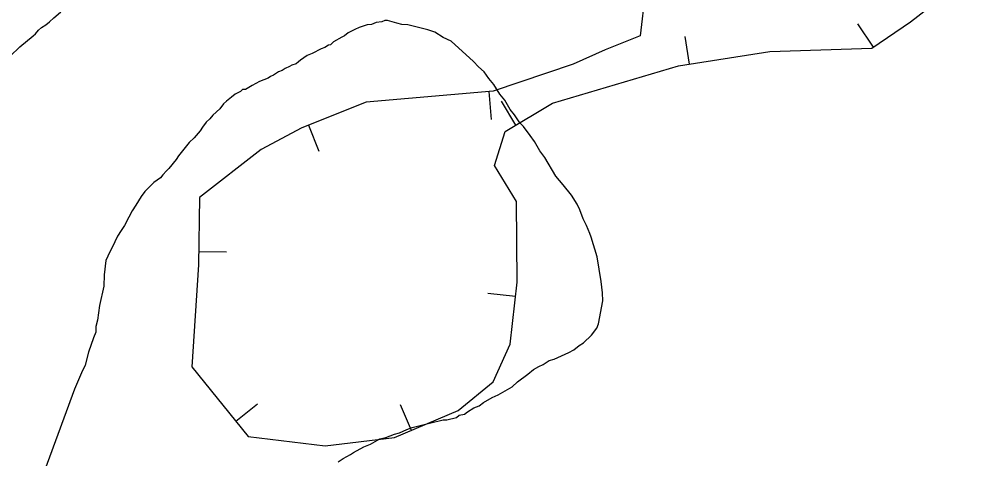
# Model space of a CAD drawing. Extents: x 3250478 to 3288318, y 788638 to 816472.
# Drawn here: x 3273689 to 3274550, y 797739 to 798134 of the extents above; entities that cross this region are included whole.
import ezdxf

# ---------------------------------------------------------------- set-up
doc = ezdxf.new("R2010")
doc.units = 0
doc.layers.add('V-BORW-LINE', color=7, linetype='Continuous')
doc.layers.add('V-SITE-VEGE', color=7, linetype='Continuous')

msp = doc.modelspace()

# ---------------------------------------------------------------- linework, layer by layer
at = {"layer": 'V-BORW-LINE'}
for p, q in [((3274457.01, 798108.95), (3274442.98, 798129.65)), ((3274291.63, 798093.65), (3274287.79, 798118.35)), ((3274111.11, 798068.87), (3274113.24, 798043.96)), ((3274135.48, 798038.86), (3274122.58, 798060.28)), ((3273948.92, 798038.68), (3273958.22, 798015.48)), ((3273850.2, 797925.18), (3273875.2, 797924.78)), ((3274135.09, 797884.79), (3274110.24, 797887.55)), ((3273883.67, 797772.73), (3273903.12, 797788.44)), ((3274041.5, 797764.5), (3274031.76, 797787.52))]:
    msp.add_line(p, q, dxfattribs=at)
msp.add_lwpolyline([(3274251.72, 798157.59), (3274247.09, 798119.03), (3274215.72, 798106.39), (3274186.95, 798093.51), (3274114.88, 798069.2), (3274000.77, 798059.46), (3273942.94, 798036.29), (3273906.39, 798016.97), (3273850.97, 797973.66), (3273850.01, 797913.16), (3273844.15, 797821.67), (3273894.64, 797759.14), (3273963.94, 797750.58), (3274026.42, 797758.12), (3274083.46, 797782.24), (3274115.03, 797808.2), (3274130.32, 797841.82), (3274136.52, 797897.74), (3274135.89, 797970.29), (3274116.18, 798002.5), (3274125.95, 798033.12), (3274168.24, 798058.58), (3274281.54, 798092.08), (3274363.74, 798104.84), (3274455.57, 798107.98), (3274490.35, 798131.55), (3274549.89, 798177.93)], dxfattribs=at)
msp.add_lwpolyline([(3274251.72, 798157.59), (3274247.09, 798119.03), (3274215.72, 798106.39), (3274186.95, 798093.51), (3274114.88, 798069.2), (3274000.77, 798059.46), (3273942.94, 798036.29), (3273906.39, 798016.97), (3273850.97, 797973.66), (3273850.01, 797913.16), (3273844.15, 797821.67), (3273894.64, 797759.14), (3273963.94, 797750.58), (3274026.42, 797758.12), (3274083.46, 797782.24), (3274115.03, 797808.2), (3274130.32, 797841.82), (3274136.52, 797897.74), (3274135.89, 797970.29), (3274116.18, 798002.5), (3274125.95, 798033.12), (3274168.24, 798058.58), (3274281.54, 798092.08), (3274363.74, 798104.84), (3274455.57, 798107.98), (3274490.35, 798131.55), (3274549.89, 798177.93)], dxfattribs=at)
at = {"layer": 'V-SITE-VEGE'}
for points in [[(3273680.73, 798100.86), (3273689.43, 798109.01), (3273701.41, 798118.99), (3273703.42, 798120.88), (3273706.11, 798124.03), (3273708.79, 798126.54), (3273712.76, 798129), (3273716.08, 798131.49), (3273720.09, 798135.25), (3273726.08, 798140.24), (3273728.77, 798143.4), (3273733.46, 798147.79), (3273738.76, 798151.5), (3273743.42, 798155.24), (3273751.42, 798162.12), (3273761.4, 798170.22), (3273767.42, 798175.86), (3273769.44, 798178.39)], [(3273975.62, 797736.15), (3273980.26, 797739.24), (3273986.86, 797742.92), (3273989.51, 797744.78), (3273998.75, 797749.67), (3274004.66, 797752.07), (3274013.24, 797756.98), (3274018.46, 797758.11), (3274026.34, 797761.1), (3274030.92, 797762.25), (3274037.5, 797765.28), (3274042.09, 797767.08), (3274057.78, 797771.11), (3274070.19, 797773.95), (3274073.42, 797773.85), (3274081.92, 797776.17), (3274084.58, 797778.03), (3274089.15, 797779.18), (3274091.8, 797781.03), (3274097.75, 797784.73), (3274102.35, 797786.53), (3274106.34, 797789.64), (3274114.26, 797793.93), (3274119.52, 797796.35), (3274132.07, 797803.72), (3274136.75, 797808.11), (3274146.05, 797814.95), (3274151.37, 797819.31), (3274155.99, 797821.76), (3274159.94, 797823.57), (3274165.24, 797827.29), (3274169.82, 797828.44), (3274182.98, 797834.5), (3274187.6, 797836.95), (3274192.25, 797840.68), (3274196.22, 797843.15), (3274203.57, 797850.04), (3274208.31, 797856.37), (3274209.73, 797860.22), (3274213.64, 797880.83), (3274213.22, 797887.98), (3274212.26, 797898.38), (3274208.43, 797920.54), (3274203.17, 797938.22), (3274201.97, 797941.49), (3274198.96, 797948.72), (3274195.92, 797954.65), (3274192.93, 797962.53), (3274190.5, 797967.79), (3274185.57, 797975.73), (3274178.09, 797985.05), (3274171.22, 797993.05), (3274161.38, 798009.57), (3274157.04, 798015.54), (3274152.12, 798024.13), (3274148.41, 798029.43), (3274142.18, 798037.41), (3274139.05, 798040.75), (3274134.1, 798048.04), (3274130.35, 798052.7), (3274125.44, 798061.29), (3274121.08, 798066.61), (3274115.52, 798075.22), (3274111.16, 798080.54), (3274106.81, 798086.52), (3274101.77, 798091.22), (3274097.39, 798095.9), (3274077.23, 798114.05), (3274070.21, 798117.51), (3274062.58, 798122.29), (3274056.17, 798124.45), (3274038.17, 798128.91), (3274032.98, 798129.08), (3274028.49, 798130.52), (3274020.14, 798132.73), (3274017.55, 798132.82), (3274014.91, 798131.61), (3274009.71, 798131.12), (3274005.77, 798129.31), (3274001.86, 798128.79), (3273994.65, 798126.42), (3273990.7, 798124.6), (3273984.77, 798121.56), (3273981.45, 798119.07), (3273978.82, 798117.86), (3273971.55, 798113.55), (3273968.88, 798111.05), (3273966.91, 798110.46), (3273963.61, 798108.62), (3273960.33, 798107.43), (3273952.42, 798103.15), (3273947.82, 798101.35), (3273941.85, 798097.01), (3273939.87, 798095.77), (3273937.86, 798093.89), (3273933.93, 798092.72)], [(3273933.93, 798092.72), (3273931.95, 798091.49), (3273928, 798089.67), (3273925.35, 798087.81), (3273922.07, 798086.62), (3273917.43, 798083.53), (3273914.8, 798082.32), (3273912.82, 798081.08), (3273904.94, 798078.1), (3273898.34, 798074.42), (3273892.39, 798070.72), (3273889.79, 798070.81), (3273887.79, 798068.93), (3273883.18, 798066.48), (3273879.85, 798063.99), (3273875.2, 798060.25), (3273872.52, 798057.75), (3273869.14, 798053.32), (3273863.12, 798047.68), (3273860.43, 798044.52), (3273857.09, 798041.39), (3273853.7, 798036.96), (3273851.66, 798033.78), (3273846.27, 798027.48), (3273841.59, 798023.09), (3273832.13, 798011.08), (3273830.08, 798007.9), (3273823.33, 797999.69), (3273821.33, 797997.81), (3273817.97, 797994.03), (3273815.94, 797991.5), (3273809.97, 797987.16), (3273806.63, 797984.02), (3273801.93, 797978.99), (3273798.54, 797974.56), (3273793.76, 797966.93), (3273790.36, 797961.86), (3273787.58, 797956.11), (3273783.44, 797948.47), (3273780.71, 797944.02), (3273777.3, 797938.94), (3273772.44, 797928.73), (3273770.37, 797924.9), (3273766.88, 797917.24), (3273765.17, 797904.33), (3273764.84, 797893.96), (3273761.04, 797876.59), (3273759.33, 797863.68), (3273757.84, 797857.89), (3273757.68, 797852.71), (3273755.57, 797847.59), (3273751.27, 797834.77), (3273748.3, 797823.19), (3273744.83, 797816.17), (3273738.53, 797801.47), (3273674.48, 797627.17)]]:
    msp.add_lwpolyline(points, dxfattribs=at)

doc.saveas('drawing.dxf')
